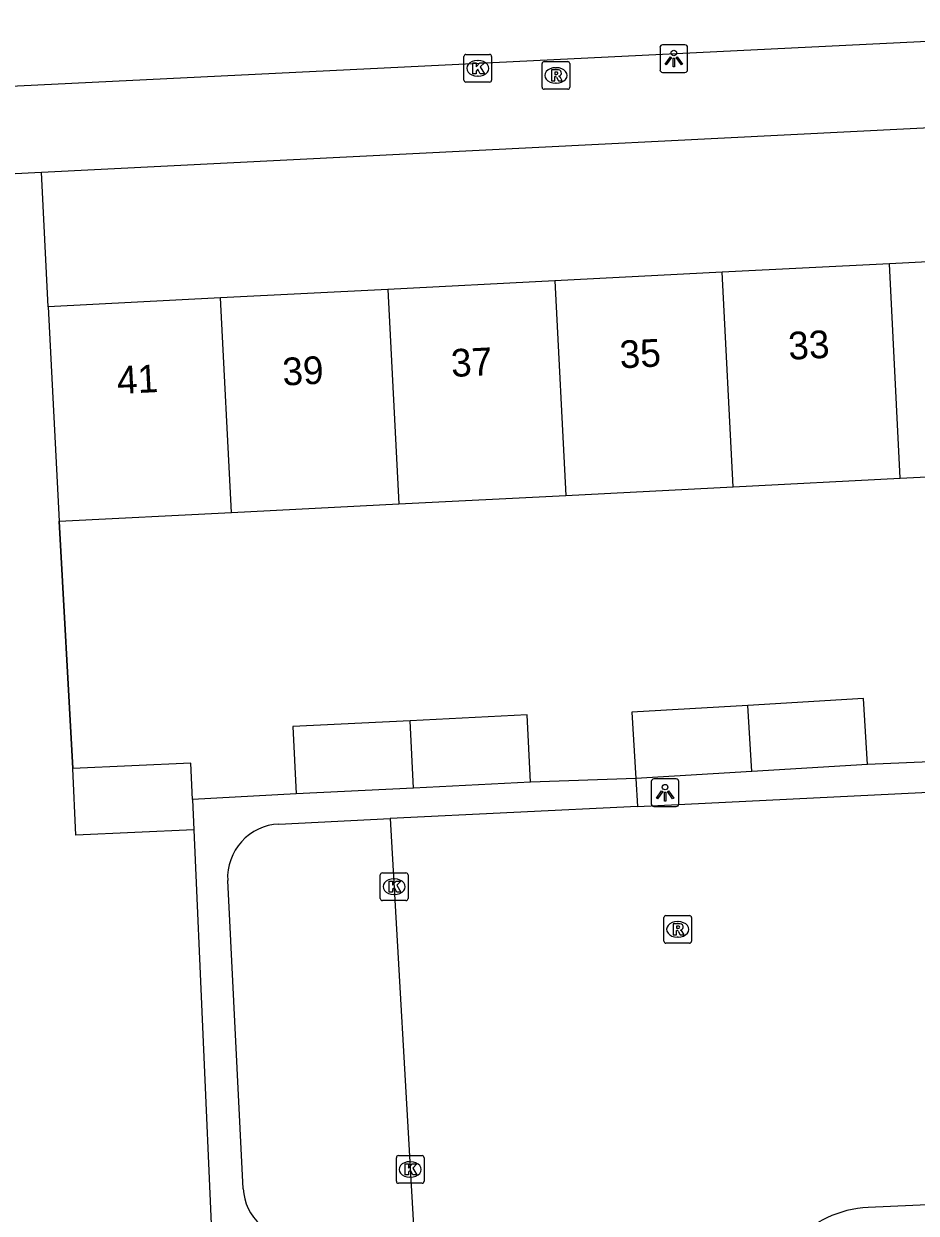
# Model space of a CAD drawing. Extents: x 161084 to 161928, y 385355 to 386522.
# Drawn here: x 161440.93 to 161473.15, y 385530.8 to 385573.77 of the extents above; entities that cross this region are included whole.
import ezdxf

# ---------------------------------------------------------------- set-up
doc = ezdxf.new("R2010")
doc.units = 0
for name, color, linetype in [('IMGEO_Groenvoorziening', 7, 'Continuous'), ('IMGEO_Hek', 7, 'Continuous'), ('IMGEO_Kolk', 7, 'Continuous'), ('IMGEO_Lichtpunt', 7, 'Continuous'), ('IMGEO_Pand', 7, 'Continuous'), ('IMGEO_Pand_nummerreeks', 7, 'Continuous'), ('IMGEO_Rijbaan_lokaal_open', 7, 'Continuous'), ('IMGEO_Rioolput', 7, 'Continuous'), ('IMGEO_Voetpad_open', 7, 'Continuous')]:
    doc.layers.add(name, color=color, linetype=linetype)

msp = doc.modelspace()

# ---------------------------------------------------------------- linework, layer by layer
at = {"layer": 'IMGEO_Groenvoorziening'}
for points in [[(161441.818, 385563.549), (161441.569, 385568.411)], [(161442.701, 385546.866), (161442.214, 385555.799)]]:
    msp.add_lwpolyline(points, dxfattribs=at)
at = {"layer": 'IMGEO_Hek'}
for points in [[(161441.818, 385563.549), (161441.569, 385568.411)], [(161442.214, 385555.799), (161442.701, 385546.866)]]:
    msp.add_lwpolyline(points, dxfattribs=at)
at = {"layer": 'IMGEO_Kolk'}
for p, q in [((161456.821, 385571.736), (161456.821, 385572.588)), ((161456.896, 385572.662), (161457.748, 385572.662)), ((161457.309, 385572.442), (161457.334, 385572.442)), ((161457.822, 385572.588), (161457.822, 385571.736)), ((161457.332, 385571.882), (161457.307, 385571.882)), ((161457.748, 385571.662), (161456.896, 385571.662)), ((161453.878, 385543.095), (161454.73, 385543.095)), ((161453.803, 385542.169), (161453.803, 385543.021)), ((161454.291, 385542.875), (161454.316, 385542.875)), ((161454.804, 385543.021), (161454.804, 385542.169)), ((161454.314, 385542.315), (161454.289, 385542.315)), ((161454.73, 385542.095), (161453.878, 385542.095)), ((161454.382, 385531.953), (161454.382, 385532.805)), ((161454.457, 385532.879), (161455.309, 385532.879)), ((161455.383, 385532.805), (161455.383, 385531.953)), ((161454.87, 385532.659), (161454.895, 385532.659)), ((161455.309, 385531.879), (161454.457, 385531.879)), ((161454.893, 385532.099), (161454.868, 385532.099))]:
    msp.add_line(p, q, dxfattribs=at)
for points in [[(161456.821, 385571.736), (161456.821, 385572.588)], [(161456.896, 385572.662), (161457.748, 385572.662)], [(161457.142, 385572.362), (161457.265, 385572.362), (161457.265, 385572.211), (161457.395, 385572.362), (161457.559, 385572.362), (161457.413, 385572.211), (161457.566, 385571.962), (161457.414, 385571.962), (161457.329, 385572.126), (161457.265, 385572.059), (161457.265, 385571.962), (161457.142, 385571.962), (161457.142, 385572.362)], [(161457.822, 385572.588), (161457.822, 385571.736)], [(161457.748, 385571.662), (161456.896, 385571.662)], [(161453.878, 385543.095), (161454.73, 385543.095)], [(161453.803, 385542.169), (161453.803, 385543.021)], [(161454.124, 385542.795), (161454.247, 385542.795), (161454.247, 385542.644), (161454.377, 385542.795), (161454.541, 385542.795), (161454.395, 385542.644), (161454.548, 385542.395), (161454.396, 385542.395), (161454.311, 385542.559), (161454.247, 385542.492), (161454.247, 385542.395), (161454.124, 385542.395), (161454.124, 385542.795)], [(161454.804, 385543.021), (161454.804, 385542.169)], [(161454.73, 385542.095), (161453.878, 385542.095)], [(161454.382, 385531.953), (161454.382, 385532.805)], [(161454.457, 385532.879), (161455.309, 385532.879)], [(161455.383, 385532.805), (161455.383, 385531.953)], [(161454.703, 385532.579), (161454.826, 385532.579), (161454.826, 385532.428), (161454.956, 385532.579), (161455.12, 385532.579), (161454.974, 385532.428), (161455.127, 385532.179), (161454.975, 385532.179), (161454.89, 385532.343), (161454.826, 385532.276), (161454.826, 385532.179), (161454.703, 385532.179), (161454.703, 385532.579)], [(161455.309, 385531.879), (161454.457, 385531.879)]]:
    msp.add_lwpolyline(points, dxfattribs=at)
for centre, start, end in [((161456.898, 385572.586), 91.552, 178.448), ((161456.898, 385572.586), 91.552, 178.448), ((161457.746, 385572.586), 1.552, 88.448), ((161457.746, 385572.586), 1.552, 88.448), ((161456.898, 385571.738), 181.552, 268.448), ((161456.898, 385571.738), 181.552, 268.448), ((161457.746, 385571.738), 271.552, 358.448), ((161457.746, 385571.738), 271.552, 358.448), ((161453.88, 385543.019), 91.552, 178.448), ((161453.88, 385543.019), 91.552, 178.448), ((161454.728, 385543.019), 1.552, 88.448), ((161454.728, 385543.019), 1.552, 88.448), ((161453.88, 385542.171), 181.552, 268.448), ((161453.88, 385542.171), 181.552, 268.448), ((161454.728, 385542.171), 271.552, 358.448), ((161454.728, 385542.171), 271.552, 358.448), ((161454.459, 385532.803), 91.552, 178.448), ((161454.459, 385532.803), 91.552, 178.448), ((161455.307, 385532.803), 1.552, 88.448), ((161455.307, 385532.803), 1.552, 88.448), ((161454.459, 385531.955), 181.552, 268.448), ((161454.459, 385531.955), 181.552, 268.448), ((161455.307, 385531.955), 271.552, 358.448), ((161455.307, 385531.955), 271.552, 358.448)]:
    msp.add_arc(centre, 0.0765, start, end, dxfattribs=at)
for centre, major_axis, ratio, start_param, end_param in [((161457.308, 385572.162), (-0.387, 0.002), 0.722429, 4.712389, 7.853982), ((161457.333, 385572.162), (-0.39, 0.002), 0.717154, 1.570796, 4.712389), ((161454.29, 385542.595), (-0.387, 0.002), 0.722429, 4.712389, 7.853982), ((161454.315, 385542.595), (-0.39, 0.002), 0.717154, 1.570796, 4.712389), ((161454.869, 385532.379), (-0.387, 0.002), 0.722429, 4.712389, 7.853982), ((161454.894, 385532.379), (-0.39, 0.002), 0.717154, 1.570796, 4.712389)]:
    msp.add_ellipse(centre, major_axis=major_axis, ratio=ratio, start_param=start_param, end_param=end_param, dxfattribs=at)
at = {"layer": 'IMGEO_Lichtpunt'}
for p, q in [((161463.901, 385572.916), (161463.901, 385572.109)), ((161463.901, 385572.916), (161463.901, 385572.109)), ((161464.803, 385573.011), (161463.995, 385573.011)), ((161464.803, 385573.011), (161463.995, 385573.011)), ((161464.897, 385572.109), (161464.897, 385572.916)), ((161464.897, 385572.109), (161464.897, 385572.916)), ((161463.995, 385572.015), (161464.803, 385572.015)), ((161463.995, 385572.015), (161464.803, 385572.015)), ((161464.487, 385546.489), (161463.679, 385546.489)), ((161464.487, 385546.489), (161463.679, 385546.489)), ((161463.585, 385546.394), (161463.585, 385545.587)), ((161463.585, 385546.394), (161463.585, 385545.587)), ((161464.581, 385545.587), (161464.581, 385546.394)), ((161464.581, 385545.587), (161464.581, 385546.394)), ((161463.679, 385545.493), (161464.487, 385545.493)), ((161463.679, 385545.493), (161464.487, 385545.493))]:
    msp.add_line(p, q, dxfattribs=at)
for points in [[(161464.275, 385572.58), (161464.314, 385572.552), (161464.126, 385572.29), (161464.088, 385572.317), (161464.275, 385572.58)], [(161464.377, 385572.532), (161464.424, 385572.532), (161464.424, 385572.21), (161464.377, 385572.21), (161464.377, 385572.532)], [(161464.487, 385572.552), (161464.525, 385572.579), (161464.712, 385572.317), (161464.673, 385572.289), (161464.487, 385572.552)], [(161463.959, 385546.058), (161463.998, 385546.03), (161463.81, 385545.768), (161463.772, 385545.795), (161463.959, 385546.058)], [(161464.171, 385546.03), (161464.209, 385546.057), (161464.396, 385545.795), (161464.357, 385545.767), (161464.171, 385546.03)], [(161464.061, 385546.01), (161464.108, 385546.01), (161464.108, 385545.688), (161464.061, 385545.688), (161464.061, 385546.01)]]:
    msp.add_lwpolyline(points, dxfattribs=at)
for centre in [(161464.4, 385572.714), (161464.084, 385546.192)]:
    msp.add_circle(centre, 0.0994, dxfattribs=at)
for centre, start, end in [((161463.995, 385572.916), 90, 180), ((161463.995, 385572.916), 90, 180), ((161464.803, 385572.916), 0, 90), ((161464.803, 385572.916), 0, 90), ((161463.995, 385572.109), 180, 270), ((161463.995, 385572.109), 180, 270), ((161464.803, 385572.109), 270, 0), ((161464.803, 385572.109), 270, 360), ((161463.679, 385546.394), 90, 180), ((161463.679, 385546.394), 90, 180), ((161464.487, 385546.394), 0, 90), ((161464.487, 385546.394), 0, 90), ((161463.679, 385545.587), 180, 270), ((161463.679, 385545.587), 180, 270), ((161464.487, 385545.587), 270, 0), ((161464.487, 385545.587), 270, 360)]:
    msp.add_arc(centre, 0.0946, start, end, dxfattribs=at)
at = {"layer": 'IMGEO_Pand'}
for points in [[(161478.218, 385565.409), (161472.182, 385565.1)], [(161472.182, 385565.1), (161466.146, 385564.792)], [(161472.577, 385557.35), (161472.182, 385565.1)], [(161466.146, 385564.792), (161460.109, 385564.483)], [(161466.541, 385557.042), (161466.146, 385564.792)], [(161454.073, 385564.175), (161448.037, 385563.867)], [(161460.109, 385564.483), (161454.073, 385564.175)], [(161454.073, 385564.175), (161454.468, 385556.425)], [(161460.109, 385564.483), (161460.504, 385556.733)], [(161448.037, 385563.867), (161441.818, 385563.549)], [(161448.432, 385556.117), (161448.037, 385563.867)], [(161441.818, 385563.549), (161442.214, 385555.799)], [(161472.577, 385557.35), (161478.613, 385557.658)], [(161466.541, 385557.042), (161472.577, 385557.35)], [(161460.504, 385556.733), (161466.541, 385557.042)], [(161448.432, 385556.117), (161454.468, 385556.425)], [(161454.468, 385556.425), (161460.504, 385556.733)], [(161442.214, 385555.799), (161448.432, 385556.117)], [(161467.068, 385549.145), (161462.882, 385548.896), (161463.024, 385546.509)], [(161471.395, 385547.007), (161471.253, 385549.394), (161467.068, 385549.145)], [(161467.21, 385546.758), (161467.068, 385549.145)], [(161459.231, 385546.367), (161459.11, 385548.798), (161454.88, 385548.588)], [(161454.88, 385548.588), (161450.65, 385548.378), (161450.771, 385545.947)], [(161455.001, 385546.157), (161454.88, 385548.588)], [(161447.025, 385545.747), (161446.965, 385547.061), (161442.701, 385546.866)], [(161471.395, 385547.007), (161467.21, 385546.758)], [(161447.075, 385544.654), (161442.811, 385544.46), (161442.701, 385546.866)], [(161467.21, 385546.758), (161463.024, 385546.509)], [(161455.001, 385546.157), (161450.771, 385545.947)], [(161459.231, 385546.367), (161455.001, 385546.157)], [(161447.025, 385545.747), (161447.075, 385544.654)]]:
    msp.add_lwpolyline(points, dxfattribs=at)
at = {"layer": 'IMGEO_Rijbaan_lokaal_open'}
for points in [[(161463.088, 385545.491), (161474.088, 385546.03)], [(161463.088, 385545.491), (161454.165, 385545.054)], [(161454.165, 385545.054), (161455.012, 385530.126)], [(161474.907, 385531.165), (161471.413, 385531.003)]]:
    msp.add_lwpolyline(points, dxfattribs=at)
msp.add_arc((161471.593, 385527.085), 3.922, 92.6241, 182.748, dxfattribs=at)
at = {"layer": 'IMGEO_Rioolput'}
for p, q in [((161459.644, 385571.478), (161459.644, 385572.33)), ((161459.719, 385572.404), (161460.571, 385572.404)), ((161460.645, 385572.33), (161460.645, 385571.478)), ((161460.132, 385572.184), (161460.157, 385572.184)), ((161460.571, 385571.404), (161459.719, 385571.404)), ((161460.155, 385571.624), (161460.13, 385571.624)), ((161464.04, 385540.627), (161464.04, 385541.479)), ((161464.115, 385541.553), (161464.967, 385541.553)), ((161464.528, 385541.333), (161464.553, 385541.333)), ((161465.041, 385541.479), (161465.041, 385540.627)), ((161464.967, 385540.553), (161464.115, 385540.553)), ((161464.551, 385540.773), (161464.526, 385540.773))]:
    msp.add_line(p, q, dxfattribs=at)
for points in [[(161459.644, 385571.478), (161459.644, 385572.33)], [(161459.719, 385572.404), (161460.571, 385572.404)], [(161460.645, 385572.33), (161460.645, 385571.478)], [(161460.233, 385572.102), (161459.981, 385572.104), (161459.981, 385571.704)], [(161459.981, 385571.704), (161460.105, 385571.704), (161460.105, 385571.866), (161460.116, 385571.866)], [(161460.159, 385572.023), (161460.105, 385572.023), (161460.105, 385571.942)], [(161460.105, 385571.942), (161460.157, 385571.942)], [(161460.163, 385571.837), (161460.234, 385571.704), (161460.374, 385571.704), (161460.309, 385571.83)], [(161460.571, 385571.404), (161459.719, 385571.404)], [(161464.04, 385540.627), (161464.04, 385541.479)], [(161464.115, 385541.553), (161464.967, 385541.553)], [(161465.041, 385541.479), (161465.041, 385540.627)], [(161464.629, 385541.251), (161464.377, 385541.253), (161464.377, 385540.853)], [(161464.377, 385540.853), (161464.501, 385540.853), (161464.501, 385541.015), (161464.512, 385541.015)], [(161464.555, 385541.172), (161464.501, 385541.172), (161464.501, 385541.091)], [(161464.501, 385541.091), (161464.553, 385541.091)], [(161464.559, 385540.986), (161464.63, 385540.853), (161464.77, 385540.853), (161464.705, 385540.979)], [(161464.967, 385540.553), (161464.115, 385540.553)]]:
    msp.add_lwpolyline(points, dxfattribs=at)
for centre, radius, start, end in [((161459.721, 385572.328), 0.0765, 91.552, 178.448), ((161459.721, 385572.328), 0.0765, 91.552, 178.448), ((161460.569, 385572.328), 0.0765, 1.552, 88.448), ((161460.569, 385572.328), 0.0765, 1.552, 88.448), ((161460.115, 385571.813), 0.0533, 26.0293, 88.6989), ((161460.141, 385572.131), 0.19, 274.7715, 282.9687), ((161460.165, 385571.927), 0.0964, 77.0061, 93.1865), ((161460.179, 385571.984), 0.0378, 276.6634, 79.6772), ((161460.232, 385571.992), 0.109, 350.3612, 89.416), ((161460.23, 385571.992), 0.112, 277.5842, 350.9817), ((161460.214, 385571.777), 0.108, 29.5134, 73.7905), ((161459.721, 385571.48), 0.0765, 181.552, 268.448), ((161459.721, 385571.48), 0.0765, 181.552, 268.448), ((161460.569, 385571.48), 0.0765, 271.552, 358.448), ((161460.569, 385571.48), 0.0765, 271.552, 358.448), ((161464.117, 385541.477), 0.0765, 91.552, 178.448), ((161464.117, 385541.477), 0.0765, 91.552, 178.448), ((161464.965, 385541.477), 0.0765, 1.552, 88.448), ((161464.965, 385541.477), 0.0765, 1.552, 88.448), ((161464.511, 385540.962), 0.0533, 26.0293, 88.6989), ((161464.537, 385541.28), 0.19, 274.7715, 282.9687), ((161464.561, 385541.076), 0.0964, 77.0061, 93.1865), ((161464.575, 385541.133), 0.0378, 276.6634, 79.6772), ((161464.628, 385541.141), 0.109, 350.3612, 89.416), ((161464.626, 385541.141), 0.112, 277.5842, 350.9817), ((161464.61, 385540.926), 0.108, 29.5134, 73.7905), ((161464.117, 385540.629), 0.0765, 181.552, 268.448), ((161464.117, 385540.629), 0.0765, 181.552, 268.448), ((161464.965, 385540.629), 0.0765, 271.552, 358.448), ((161464.965, 385540.629), 0.0765, 271.552, 358.448)]:
    msp.add_arc(centre, radius, start, end, dxfattribs=at)
for centre, major_axis, ratio, start_param, end_param in [((161460.131, 385571.904), (-0.387, 0.002), 0.722429, 4.712389, 7.853982), ((161460.156, 385571.904), (-0.39, 0.002), 0.717154, 1.570796, 4.712389), ((161464.527, 385541.053), (-0.387, 0.002), 0.722429, 4.712389, 7.853982), ((161464.552, 385541.053), (-0.39, 0.002), 0.717154, 1.570796, 4.712389)]:
    msp.add_ellipse(centre, major_axis=major_axis, ratio=ratio, start_param=start_param, end_param=end_param, dxfattribs=at)
at = {"layer": 'IMGEO_Voetpad_open'}
for points in [[(161486.538, 385573.77), (161438.733, 385571.42)], [(161441.569, 385568.411), (161484.187, 385570.555)], [(161431.179, 385567.888), (161433.457, 385568.003), (161441.569, 385568.411)], [(161475.054, 385547.172), (161471.395, 385547.007)], [(161463.024, 385546.509), (161459.231, 385546.367)], [(161463.024, 385546.509), (161463.088, 385545.491)], [(161450.771, 385545.947), (161447.025, 385545.747)], [(161450.136, 385544.857), (161454.165, 385545.054)], [(161447.075, 385544.654), (161447.719, 385529.856), (161433.744, 385529.18)], [(161448.858, 385531.677), (161448.293, 385542.82)]]:
    msp.add_lwpolyline(points, dxfattribs=at)
for centre, radius, start, end in [((161450.23, 385542.919), 1.94, 92.7912, 182.9336), ((161450.722, 385531.771), 1.867, 182.8881, 273.002)]:
    msp.add_arc(centre, radius, start, end, dxfattribs=at)

# ---------------------------------------------------------------- texts
at = {"layer": 'IMGEO_Pand_nummerreeks'}
for s, p in [('35', (161462.467, 385561.319)), ('33', (161468.555, 385561.63)), ('37', (161456.38, 385561.008)), ('39', (161450.292, 385560.697)), ('41', (161444.317, 385560.392))]:
    msp.add_text(s, height=1, rotation=2.9244, dxfattribs=at).set_placement(p)

doc.saveas('drawing.dxf')
